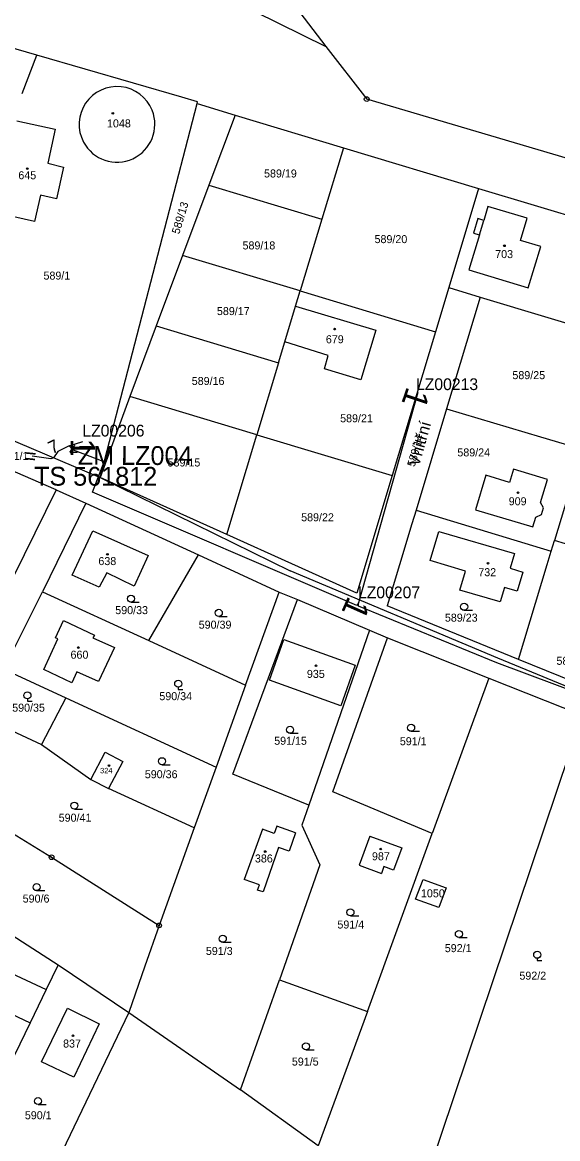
# Model space of a CAD drawing. Extents: x -738131 to -734179, y -1033447 to -1030078.
# Drawn here: x -735741.5 to -735627.8, y -1032404.1 to -1032166.9 of the extents above; entities that cross this region are included whole.
import ezdxf

# ---------------------------------------------------------------- set-up
doc = ezdxf.new("R2010")
doc.units = 0
for name, color, linetype in [('ftf_2010', 7, 'Continuous'), ('ftf_2060', 7, 'Continuous'), ('ftf_3010', 7, 'Continuous'), ('ftf_3010_ftf_3010_gtda_3015_gtda_3015_1', 7, 'Continuous'), ('ftf_3150', 7, 'Continuous'), ('ftf_3150_ftf_3150_gtda_3155_gtda_3155_1', 7, 'Continuous'), ('ftf_3160', 7, 'Continuous'), ('ftf_3160_ftf_3160_gtda_3165_gtda_3165_1', 7, 'Continuous'), ('ftf_3170', 7, 'Continuous'), ('ftf_nu', 7, 'Continuous'), ('Vrstva 1', 7, 'Continuous'), ('Vrstva 2', 7, 'Continuous'), ('Vrstva 3', 7, 'Continuous'), ('Vrstva 4', 7, 'Continuous'), ('Vrstva 5', 7, 'Continuous'), ('Vrstva 8', 7, 'Continuous')]:
    doc.layers.add(name, color=color, linetype=linetype)

msp = doc.modelspace()

# ---------------------------------------------------------------- linework, layer by layer
at = {"layer": 'ftf_2010'}
for points in [[(-735657.52, -1032245.6), (-735670.11, -1032290.31)], [(-735731.54, -1032256.92), (-735728.64, -1032256.02)], [(-735670.11, -1032290.31), (-735670.47, -1032290.88), (-735726.59, -1032266.76), (-735724.14, -1032260.29), (-735730.61, -1032257.84), (-735731.54, -1032256.92)], [(-735616.06, -1032312.23), (-735640.75, -1032303.03), (-735670.07, -1032291), (-735670.11, -1032290.31)]]:
    msp.add_lwpolyline(points, dxfattribs=at)
at = {"layer": 'ftf_2060'}
msp.add_lwpolyline([(-735731.54, -1032256.92), (-735731.59, -1032256.9), (-735733.97, -1032258.13), (-735734.85, -1032259.46), (-735735.46, -1032259.68), (-735739.45, -1032259.09)], dxfattribs=at)
at = {"layer": 'Vrstva 1'}
for points in [[(-735707.21, -1032157.16), (-735677.01, -1032172.04)], [(-735684.42, -1032162.44), (-735677.01, -1032172.04)], [(-735738.44, -1032173.91), (-735754.33, -1032169.3)], [(-735741.51, -1032182.08), (-735738.44, -1032173.91)], [(-735707.65, -1032182.83), (-735738.44, -1032173.91)], [(-735677.01, -1032172.04), (-735668.36, -1032183.25)], [(-735704.28, -1032183.81), (-735707.65, -1032182.83)], [(-735605.61, -1032201.84), (-735668.36, -1032183.25)], [(-735725, -1032263.63), (-735704.38, -1032184.2)], [(-735704.38, -1032184.2), (-735704.28, -1032183.81)], [(-735704.38, -1032184.2), (-735696.28, -1032186.64)], [(-735742.64, -1032187.9), (-735734.54, -1032189.63)], [(-735696.28, -1032186.64), (-735701.87, -1032201.56)], [(-735696.28, -1032186.64), (-735673.3, -1032193.57)], [(-735734.54, -1032189.63), (-735736.1, -1032196.89)], [(-735673.3, -1032193.57), (-735677.88, -1032208.79)], [(-735673.3, -1032193.57), (-735644.58, -1032202.22)], [(-735736.1, -1032196.89), (-735732.74, -1032197.71)], [(-735732.74, -1032197.71), (-735734.24, -1032204.46)], [(-735701.87, -1032201.56), (-735707.46, -1032216.49)], [(-735701.87, -1032201.56), (-735677.88, -1032208.79)], [(-735644.58, -1032202.22), (-735650.92, -1032223.29)], [(-735644.58, -1032202.22), (-735609.15, -1032212.9)], [(-735737.67, -1032203.67), (-735738.95, -1032209.25)], [(-735734.24, -1032204.46), (-735737.67, -1032203.67)], [(-735642.6, -1032206.06), (-735643.49, -1032209.03)], [(-735634.27, -1032208.56), (-735642.6, -1032206.06)], [(-735738.95, -1032209.25), (-735747.15, -1032207.4)], [(-735677.88, -1032208.79), (-735682.48, -1032224.01)], [(-735644.74, -1032208.65), (-735645.66, -1032211.72)], [(-735643.49, -1032209.03), (-735644.74, -1032208.65)], [(-735635.69, -1032213.26), (-735634.27, -1032208.56)], [(-735645.66, -1032211.72), (-735644.42, -1032212.09)], [(-735644.42, -1032212.09), (-735646.67, -1032219.56)], [(-735631.37, -1032214.56), (-735635.69, -1032213.26)], [(-735707.46, -1032216.49), (-735713.05, -1032231.46)], [(-735682.48, -1032224.01), (-735707.46, -1032216.49)], [(-735634.03, -1032223.37), (-735631.37, -1032214.56)], [(-735734.34, -1032266.25), (-735846.33, -1032217.64)], [(-735646.67, -1032219.56), (-735634.03, -1032223.37)], [(-735650.92, -1032223.29), (-735653.74, -1032232.67)], [(-735650.92, -1032223.29), (-735644.22, -1032225.31)], [(-735683.45, -1032227.22), (-735682.48, -1032224.01)], [(-735682.48, -1032224.01), (-735653.74, -1032232.67)], [(-735644.22, -1032225.31), (-735651.44, -1032249.03)], [(-735644.22, -1032225.31), (-735615.49, -1032233.97)], [(-735685.75, -1032234.85), (-735683.45, -1032227.22)], [(-735683.45, -1032227.22), (-735666.39, -1032232.35)], [(-735713.05, -1032231.46), (-735718.66, -1032246.43)], [(-735713.05, -1032231.46), (-735687.08, -1032239.28)], [(-735666.39, -1032232.35), (-735669.63, -1032242.89)], [(-735653.74, -1032232.67), (-735662.95, -1032263.21)], [(-735687.08, -1032239.28), (-735685.75, -1032234.85)], [(-735676.51, -1032237.73), (-735685.75, -1032234.85)], [(-735677.29, -1032240.57), (-735676.51, -1032237.73)], [(-735687.08, -1032239.28), (-735691.69, -1032254.56)], [(-735669.63, -1032242.89), (-735677.29, -1032240.57)], [(-735765.69, -1032246.39), (-735725, -1032263.63)], [(-735718.66, -1032246.43), (-735725, -1032263.63)], [(-735691.69, -1032254.56), (-735718.66, -1032246.43)], [(-735651.44, -1032249.03), (-735657.88, -1032270.62)], [(-735651.44, -1032249.03), (-735631.41, -1032254.98)], [(-735698.09, -1032275.78), (-735691.69, -1032254.56)], [(-735691.69, -1032254.56), (-735662.95, -1032263.21)], [(-735631.41, -1032254.98), (-735622.62, -1032257.62)], [(-735622.62, -1032257.62), (-735628.48, -1032277.05)], [(-735698.09, -1032275.78), (-735725, -1032263.63)], [(-735725, -1032263.63), (-735684.62, -1032283.45)], [(-735662.95, -1032263.21), (-735670.48, -1032288.21)], [(-735643.07, -1032263.16), (-735645.26, -1032270.51)], [(-735638.03, -1032264.71), (-735643.07, -1032263.16)], [(-735637.16, -1032261.88), (-735638.03, -1032264.71)], [(-735629.96, -1032264.06), (-735637.16, -1032261.88)], [(-735631.45, -1032268.94), (-735629.96, -1032264.06)], [(-735734.34, -1032266.25), (-735772.9, -1032344.56)], [(-735734.34, -1032266.25), (-735728.01, -1032269.07)], [(-735728.01, -1032269.07), (-735737.24, -1032287.92)], [(-735728.01, -1032269.07), (-735704.08, -1032280.1)], [(-735657.88, -1032270.62), (-735658.74, -1032273.51)], [(-735657.88, -1032270.62), (-735629.15, -1032279.27)], [(-735645.26, -1032270.51), (-735633.04, -1032274.15)], [(-735630.81, -1032270.07), (-735631.45, -1032268.94)], [(-735631.23, -1032271.48), (-735630.81, -1032270.07)], [(-735658.74, -1032273.51), (-735663.98, -1032290.9)], [(-735633.04, -1032274.15), (-735632.4, -1032272.05)], [(-735632.4, -1032272.05), (-735631.23, -1032271.48)], [(-735730.91, -1032284.39), (-735726.55, -1032274.98)], [(-735726.55, -1032274.98), (-735714.8, -1032280.19)], [(-735670.48, -1032288.21), (-735698.09, -1032275.78)], [(-735654.87, -1032281.31), (-735653.02, -1032275.1)], [(-735653.02, -1032275.1), (-735636.98, -1032279.82)], [(-735629.15, -1032279.27), (-735628.48, -1032277.05)], [(-735607.41, -1032283.39), (-735628.48, -1032277.05)], [(-735714.8, -1032280.19), (-735717.72, -1032286.73)], [(-735714.62, -1032298.32), (-735704.08, -1032280.1)], [(-735704.08, -1032280.1), (-735686.95, -1032287.99)], [(-735636.98, -1032279.82), (-735637.9, -1032282.94)], [(-735630.02, -1032282.17), (-735629.15, -1032279.27)], [(-735647.39, -1032283.57), (-735654.87, -1032281.31)], [(-735637.9, -1032282.94), (-735635.18, -1032283.74)], [(-735636.08, -1032302.29), (-735630.02, -1032282.17)], [(-735725.15, -1032286.95), (-735730.91, -1032284.39)], [(-735723.53, -1032283.94), (-735725.15, -1032286.95)], [(-735717.72, -1032286.73), (-735723.53, -1032283.94)], [(-735640.53, -1032302.04), (-735684.62, -1032283.45)], [(-735648.55, -1032287.59), (-735647.39, -1032283.57)], [(-735635.18, -1032283.74), (-735636.38, -1032287.8)], [(-735640, -1032290.08), (-735648.55, -1032287.59)], [(-735639.1, -1032287), (-735640, -1032290.08)], [(-735636.38, -1032287.8), (-735639.1, -1032287)], [(-735745.43, -1032304.38), (-735737.24, -1032287.92)], [(-735737.24, -1032287.92), (-735714.62, -1032298.32)], [(-735696.81, -1032326.69), (-735683.06, -1032289.55)], [(-735694.08, -1032307.77), (-735686.95, -1032287.99)], [(-735686.95, -1032287.99), (-735683.06, -1032289.55)], [(-735683.06, -1032289.55), (-735667.78, -1032296.06)], [(-735636.08, -1032302.29), (-735663.98, -1032290.9)], [(-735734.48, -1032297.69), (-735732.75, -1032294.05)], [(-735732.75, -1032294.05), (-735726.19, -1032297.16)], [(-735726.19, -1032297.16), (-735726.5, -1032297.71)], [(-735667.78, -1032296.06), (-735680.68, -1032333.28)], [(-735667.78, -1032296.06), (-735663.93, -1032297.7)], [(-735736.91, -1032304.46), (-735733.93, -1032297.96)], [(-735733.93, -1032297.96), (-735734.48, -1032297.69)], [(-735726.5, -1032297.71), (-735721.96, -1032299.78)], [(-735714.62, -1032298.32), (-735694.08, -1032307.77)], [(-735689.03, -1032306.74), (-735685.96, -1032298.1)], [(-735685.96, -1032298.1), (-735670.79, -1032303.56)], [(-735675.54, -1032330.42), (-735663.93, -1032297.7)], [(-735663.93, -1032297.7), (-735642.4, -1032306.27)], [(-735721.96, -1032299.78), (-735725.36, -1032307)], [(-735745.43, -1032304.38), (-735732.3, -1032310.44)], [(-735670.79, -1032303.56), (-735673.87, -1032312.17)], [(-735601.49, -1032318.11), (-735640.53, -1032302.04)], [(-735615.62, -1032310.63), (-735636.08, -1032302.29)], [(-735730.96, -1032307.26), (-735736.91, -1032304.46)], [(-735729.92, -1032304.95), (-735730.96, -1032307.26)], [(-735725.36, -1032307), (-735729.92, -1032304.95)], [(-735673.87, -1032312.17), (-735689.03, -1032306.74)], [(-735642.4, -1032306.27), (-735654.45, -1032339.26)], [(-735642.4, -1032306.27), (-735622.58, -1032314.16)], [(-735694.08, -1032307.77), (-735700.34, -1032325.2)], [(-735732.3, -1032310.44), (-735737.4, -1032320.38)], [(-735732.3, -1032310.44), (-735700.34, -1032325.2)], [(-735750.41, -1032314.37), (-735737.4, -1032320.38)], [(-735622.58, -1032314.16), (-735658, -1032419.49)], [(-735737.4, -1032320.38), (-735726.96, -1032327.8)], [(-735726.96, -1032327.8), (-735723.94, -1032322.01)], [(-735723.94, -1032322.01), (-735720.19, -1032323.97)], [(-735720.19, -1032323.97), (-735723.2, -1032329.72)], [(-735700.34, -1032325.2), (-735704.97, -1032338.12)], [(-735726.96, -1032327.8), (-735723.2, -1032329.72)], [(-735680.68, -1032333.28), (-735696.81, -1032326.69)], [(-735758.4, -1032330.17), (-735735.3, -1032344.33)], [(-735704.97, -1032338.12), (-735723.2, -1032329.72)], [(-735654.45, -1032339.26), (-735675.54, -1032330.42)], [(-735680.68, -1032333.28), (-735682.16, -1032337.55)], [(-735682.16, -1032337.55), (-735678.32, -1032345.96)], [(-735704.97, -1032338.12), (-735712.45, -1032358.82)], [(-735690.51, -1032338.39), (-735694.35, -1032349.07)], [(-735688, -1032339.28), (-735690.51, -1032338.39)], [(-735687.45, -1032337.73), (-735688, -1032339.28)], [(-735683.49, -1032339.14), (-735687.45, -1032337.73)], [(-735683.49, -1032339.14), (-735684.84, -1032343.05)], [(-735667.68, -1032339.85), (-735669.98, -1032346.02)], [(-735668.22, -1032377.08), (-735654.45, -1032339.26)], [(-735667.68, -1032339.85), (-735660.89, -1032342.33)], [(-735687.12, -1032342.27), (-735690.38, -1032351.72)], [(-735684.84, -1032343.05), (-735687.12, -1032342.27)], [(-735660.89, -1032342.33), (-735662.66, -1032347.07)], [(-735735.3, -1032344.33), (-735712.45, -1032358.82)], [(-735678.32, -1032345.96), (-735686.87, -1032370.42)], [(-735669.98, -1032346.02), (-735665.2, -1032347.77)], [(-735664.72, -1032346.3), (-735665.2, -1032347.77)], [(-735662.66, -1032347.07), (-735664.72, -1032346.3)], [(-735691.13, -1032350.19), (-735694.35, -1032349.07)], [(-735657.96, -1032353.25), (-735656.36, -1032349.06)], [(-735656.36, -1032349.06), (-735651.47, -1032350.85)], [(-735691.53, -1032351.32), (-735691.13, -1032350.19)], [(-735690.38, -1032351.72), (-735691.53, -1032351.32)], [(-735651.47, -1032350.85), (-735653.07, -1032355.03)], [(-735653.07, -1032355.03), (-735657.96, -1032353.25)], [(-735712.45, -1032358.82), (-735715.51, -1032367.47)], [(-735743.64, -1032360.86), (-735733.92, -1032367.21)], [(-735752.45, -1032365.01), (-735736.45, -1032372.46)], [(-735733.92, -1032367.21), (-735736.45, -1032372.46)], [(-735733.92, -1032367.21), (-735718.91, -1032377.32)], [(-735715.51, -1032367.47), (-735718.91, -1032377.32)], [(-735695.15, -1032393.79), (-735686.87, -1032370.42)], [(-735686.87, -1032370.42), (-735668.22, -1032377.08)], [(-735755.89, -1032371.96), (-735739.86, -1032379.54)], [(-735736.45, -1032372.46), (-735739.86, -1032379.54)], [(-735718.91, -1032377.32), (-735749.73, -1032441.59)], [(-735737.42, -1032387.79), (-735731.93, -1032376.39)], [(-735731.93, -1032376.39), (-735725.17, -1032379.72)], [(-735718.91, -1032377.32), (-735695.15, -1032393.79)], [(-735668.22, -1032377.08), (-735678.64, -1032405.65)], [(-735739.86, -1032379.54), (-735743.16, -1032386.39)], [(-735725.17, -1032379.72), (-735730.59, -1032391.08)], [(-735730.59, -1032391.08), (-735737.42, -1032387.79)], [(-735678.64, -1032405.65), (-735695.15, -1032393.79)]]:
    msp.add_lwpolyline(points, dxfattribs=at)
for start, end in [(21.8567, 207.8281), (207.8793, 21.8054)]:
    msp.add_arc((-735721.4, -1032188.62), 8.04, start, end, dxfattribs=at)
at = {"layer": 'Vrstva 3'}
for p, q in [((-735718.43, -1032290.15), (-735716.68, -1032290.15)), ((-735647.66, -1032291.87), (-735645.91, -1032291.87)), ((-735699.78, -1032293.16), (-735698.03, -1032293.16)), ((-735708.39, -1032308.22), (-735708.39, -1032308.72)), ((-735708.39, -1032308.72), (-735707.39, -1032308.72)), ((-735740.42, -1032310.7), (-735740.42, -1032311.2)), ((-735740.42, -1032311.2), (-735739.42, -1032311.2)), ((-735684.64, -1032318), (-735682.89, -1032318)), ((-735658.92, -1032317.58), (-735657.17, -1032317.58)), ((-735711.84, -1032324.68), (-735710.09, -1032324.68)), ((-735730.45, -1032334.12), (-735728.7, -1032334.12)), ((-735738.47, -1032351.43), (-735736.72, -1032351.43)), ((-735671.81, -1032356.8), (-735670.06, -1032356.8)), ((-735698.93, -1032362.41), (-735697.18, -1032362.41)), ((-735648.77, -1032361.4), (-735647.02, -1032361.4)), ((-735632.14, -1032365.81), (-735632.14, -1032366.31)), ((-735632.14, -1032366.31), (-735631.14, -1032366.31)), ((-735681.27, -1032385.27), (-735679.52, -1032385.27)), ((-735738.17, -1032396.89), (-735736.42, -1032396.89))]:
    msp.add_line(p, q, dxfattribs=at)
for centre in [(-735718.43, -1032289.4), (-735699.78, -1032292.41), (-735647.66, -1032291.12), (-735708.39, -1032307.47), (-735740.42, -1032309.95), (-735658.92, -1032316.83), (-735684.64, -1032317.25), (-735711.84, -1032323.93), (-735730.45, -1032333.37), (-735738.47, -1032350.68), (-735671.81, -1032356.05), (-735698.93, -1032361.66), (-735648.77, -1032360.65), (-735632.14, -1032365.06), (-735681.27, -1032384.52), (-735738.17, -1032396.14)]:
    msp.add_circle(centre, 0.75, dxfattribs=at)
at = {"layer": 'Vrstva 4'}
msp.add_lwpolyline([(-735644.42, -1032212.09), (-735643.49, -1032209.03)], dxfattribs=at)
at = {"layer": 'Vrstva 5'}
for centre in [(-735722.28, -1032186.28), (-735740.46, -1032198.02), (-735639.1, -1032214.42), (-735675.17, -1032232.13), (-735636.21, -1032266.88), (-735723.43, -1032279.98), (-735642.59, -1032281.86), (-735729.62, -1032299.78), (-735679.12, -1032303.66), (-735723.11, -1032324.86), (-735689.92, -1032343.13), (-735665.39, -1032342.6), (-735730.75, -1032382.28)]:
    msp.add_circle(centre, 0.175, dxfattribs=at)
at = {"layer": 'Vrstva 8'}
for centre, radius in [((-735668.36, -1032183.25), 0.5), ((-735668.36, -1032183.25), 0.0303), ((-735735.3, -1032344.33), 0.5), ((-735735.3, -1032344.33), 0.0303), ((-735712.45, -1032358.82), 0.5), ((-735712.45, -1032358.82), 0.0303)]:
    msp.add_circle(centre, radius, dxfattribs=at)

# ---------------------------------------------------------------- texts
at = {"layer": 'ftf_3010'}
for rotation, p in [(251.3735, (-735659.77, -1032244.16)), (270, (-735731.24, -1032255.37)), (245.988, (-735672.22, -1032288.66))]:
    msp.add_text('1', height=5.2, rotation=rotation, dxfattribs=at).set_placement(p)
at = {"layer": 'ftf_3010_ftf_3010_gtda_3015_gtda_3015_1'}
for s, p in [('LZ00213', (-735657.89, -1032245.08)), ('LZ00206', (-735728.76, -1032254.94)), ('LZ00207', (-735670.21, -1032289.31))]:
    msp.add_text(s, height=2.5, dxfattribs=at).set_placement(p)
at = {"layer": 'ftf_3150'}
msp.add_text('>', height=2.7, rotation=208.2512, dxfattribs=at).set_placement((-735730.35, -1032256.28))
at = {"layer": 'ftf_3150_ftf_3150_gtda_3155_gtda_3155_1'}
msp.add_text('ZM LZ004', height=4, rotation=359.7917, dxfattribs=at).set_placement((-735729.74, -1032260.93))
at = {"layer": 'ftf_3160'}
msp.add_text('=', height=3.3, rotation=354.3131, dxfattribs=at).set_placement((-735741.26, -1032260.57))
at = {"layer": 'ftf_3160_ftf_3160_gtda_3165_gtda_3165_1'}
msp.add_text('TS 561812', height=4, rotation=359.9383, dxfattribs=at).set_placement((-735739.02, -1032265.38))
at = {"layer": 'ftf_3170'}
msp.add_text('7', height=2.7, rotation=26.1415, dxfattribs=at).set_placement((-735735.18, -1032258.73))
at = {"layer": 'ftf_nu'}
msp.add_text('Vnitřní', height=2.5, rotation=74.2251, dxfattribs=at).set_placement((-735657.26, -1032261.43))
at = {"layer": 'Vrstva 2'}
for s, height, p in [('1048', 1.7, (-735723.52, -1032189.26)), ('645', 1.7, (-735742.35, -1032200.28)), ('589/19', 1.7, (-735690.16, -1032199.9)), ('589/18', 1.7, (-735694.73, -1032215.19)), ('589/20', 1.7, (-735666.69, -1032213.85)), ('703', 1.7, (-735641.07, -1032217.03)), ('589/1', 1.7, (-735737.01, -1032221.6)), ('589/17', 1.7, (-735700.17, -1032229.14)), ('679', 1.7, (-735677.03, -1032235.13)), ('589/16', 1.7, (-735705.52, -1032243.99)), ('589/25', 1.7, (-735637.41, -1032242.75)), ('589/21', 1.7, (-735674, -1032251.92)), ('711/1', 1.7, (-735745.89, -1032259.92)), ('589/24', 1.7, (-735649.1, -1032259.17)), ('589/15', 1.7, (-735710.65, -1032261.31)), ('909', 1.7, (-735638.19, -1032269.55)), ('589/22', 1.7, (-735682.28, -1032272.95)), ('638', 1.7, (-735725.35, -1032282.26)), ('732', 1.7, (-735644.65, -1032284.62)), ('590/33', 1.7, (-735721.77, -1032292.68)), ('589/23', 1.7, (-735651.75, -1032294.28)), ('590/39', 1.7, (-735704.04, -1032295.77)), ('660', 1.7, (-735731.27, -1032302.15)), ('589/29', 1.7, (-735628.05, -1032303.45)), ('935', 1.7, (-735681.06, -1032306.23)), ('590/34', 1.7, (-735712.4, -1032310.96)), ('590/35', 1.7, (-735743.66, -1032313.41)), ('591/15', 1.7, (-735688.01, -1032320.44)), ('591/1', 1.7, (-735661.32, -1032320.54)), ('324', 1.14, (-735724.99, -1032326.49)), ('590/36', 1.7, (-735715.49, -1032327.55)), ('590/41', 1.7, (-735733.78, -1032336.78)), ('386', 1.7, (-735692.1, -1032345.45)), ('987', 1.7, (-735667.24, -1032344.98)), ('1050', 1.7, (-735656.83, -1032352.85)), ('590/6', 1.7, (-735741.43, -1032353.97)), ('591/4', 1.7, (-735674.58, -1032359.48)), ('591/3', 1.7, (-735702.52, -1032365.1)), ('592/1', 1.7, (-735651.77, -1032364.5)), ('592/2', 1.7, (-735635.92, -1032370.35)), ('837', 1.7, (-735732.85, -1032384.77)), ('591/5', 1.7, (-735684.25, -1032388.6)), ('590/1', 1.7, (-735740.97, -1032400.01))]:
    msp.add_text(s, height=height, dxfattribs=at).set_placement(p)
for s, rotation, p in [('589/13', 73.2603, (-735708.19, -1032212.05)), ('589/14', 73.5691, (-735658.19, -1032261.5))]:
    msp.add_text(s, height=1.7, rotation=rotation, dxfattribs=at).set_placement(p)

doc.saveas('drawing.dxf')
